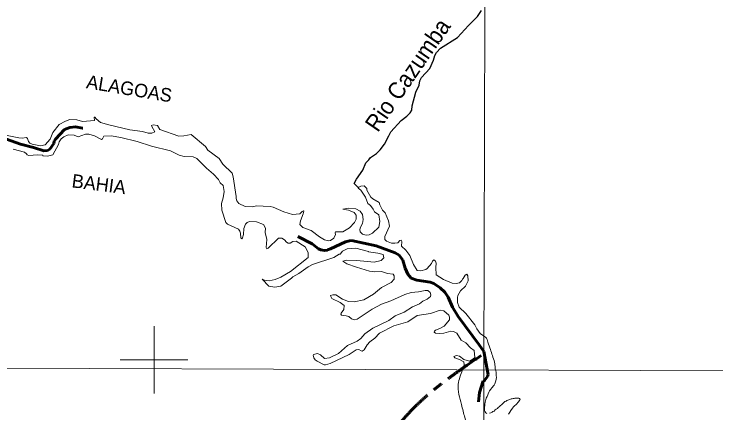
# Model space of a CAD drawing. Extents: x 553962 to 842807, y 8883888 to 9032388.
# Drawn here: x 595852 to 616641, y 8948428 to 8960248 of the extents above; entities that cross this region are included whole.
import ezdxf
from ezdxf.enums import TextEntityAlignment as Align

# ---------------------------------------------------------------- set-up
doc = ezdxf.new("R2010")
doc.units = 0
doc.header["$LTSCALE"] = 200
doc.linetypes.add('LONG_DASH_SHORT_DASH', pattern=[9.9, 6, -1.2, 1.5, -1.2])
for name, color, linetype, lineweight in [('1', 7, 'Continuous', 13), ('2', 7, 'Continuous', 13), ('24', 7, 'Continuous', 25), ('25', 7, 'Continuous', 13), ('7', 7, 'LONG_DASH_SHORT_DASH', 60), ('9', 7, 'Continuous', 90)]:
    doc.layers.add(name, color=color, linetype=linetype, lineweight=lineweight)
doc.layers.add('42', color=7, linetype='Continuous')
doc.layers.add('49', color=7, linetype='Continuous')

msp = doc.modelspace()

# ---------------------------------------------------------------- linework, layer by layer
at = {"layer": '1'}
msp.add_line((565315.3, 8949866.8), (791497.7, 8949052.2), dxfattribs=at)
msp.add_lwpolyline([(609971.9, 9023551.8), (609764.7, 8949706.7), (609734.2, 8939404.4)], dxfattribs=at)
at = {"layer": '2'}
for p, q in [((600000, 8949000), (600000, 8951000)), ((599000, 8950000), (601000, 8950000))]:
    msp.add_line(p, q, dxfattribs=at)
at = {"layer": '24'}
for points in [[(606950.7, 8956641.4), (607010.7, 8956757.8), (607320.7, 8957095.6), (607486.4, 8957220.9), (607586.3, 8957325.3), (607630.8, 8957401.7), (607645.7, 8957526.8), (607756.7, 8957933.8), (607847.4, 8958140.8), (607868.9, 8958272.7), (607915.5, 8958363.8), (608166.1, 8958629.3), (608279.8, 8958879.3), (608317, 8959022.3), (608365.8, 8959111.5), (608484.8, 8959236.8), (608990.2, 8959553.2), (609306.9, 8959910.2), (609576.6, 8960175.8), (609697.7, 8960350)], [(606039.3, 8955103.8), (605929.6, 8955224.5), (605999.4, 8955353.7), (606180, 8955619.3), (606269.2, 8955840.2), (606360.2, 8955926.9), (606411.5, 8955999.5), (606589.9, 8956112.1), (606699.8, 8956226.1), (606821.6, 8956390.6), (606950.7, 8956641.4)]]:
    msp.add_lwpolyline(points, dxfattribs=at)
at = {"layer": '25'}
for points in [[(604895.8, 8953649.4), (604648, 8953830.8), (604402.7, 8953921.2), (604313.5, 8954010.1), (604331.8, 8954124.8), (604416, 8954332.4), (604432.7, 8954411.5), (604424.9, 8954413.6), (604386.7, 8954398.7), (604315.2, 8954330), (604098.3, 8954307.6), (603837.5, 8954388.2), (603522.6, 8954529.5), (603434.3, 8954545.5), (603019.3, 8954562.1), (602920.8, 8954535.9), (602695.5, 8954541), (602512.3, 8954636.9), (602447.2, 8954715.8), (602427.7, 8954781.3), (602434.1, 8954838.6), (602343.7, 8955420.5), (602307.6, 8955528.7), (602034.6, 8955801.4), (601924, 8955971.4), (601588.5, 8956218.1), (601523.3, 8956327.4), (601101.6, 8956673.9), (600881.9, 8956635.9), (600732.9, 8956633.6), (600171.5, 8956830.7), (600105.7, 8956947.1), (599975.9, 8956965.8), (599923.2, 8956948.3), (599930.5, 8956912), (600022.6, 8956753.4), (599933.1, 8956722.5), (599825.2, 8956722.6), (599652.7, 8956767.8), (599276.6, 8956821.3), (598658.4, 8956963), (598417.2, 8957037), (598286.2, 8957141.3), (598243.2, 8957190.3), (598226.2, 8957190.3), (598238.1, 8957092.3), (597879.3, 8957064.6), (597707.1, 8957116.2), (597507.8, 8957122.3), (597374.1, 8957077.1), (597186.1, 8956972.4), (597004.9, 8956736.8), (596919, 8956537.3), (596774.8, 8956375.5), (596632.8, 8956343.6), (596391.2, 8956391.8), (596318.4, 8956424.7), (596280.9, 8956471.9), (596249.4, 8956564), (596220.4, 8956588.7), (596094.6, 8956570.7), (595996.6, 8956575.1), (595390.8, 8956696.7)], [(597003.9, 8956073.5), (597167.4, 8956377.6), (597189.2, 8956464.2), (597246.3, 8956548.8), (597323.6, 8956610.2), (597458.5, 8956666.4), (597633.6, 8956656.2), (597747.2, 8956610.1), (597972.1, 8956689.8), (598064.1, 8956689.8), (598239.7, 8956635), (598443.1, 8956534.1), (598468, 8956546.2), (598513.2, 8956629.3), (598729.6, 8956640.7), (599018.9, 8956591.1), (599495.2, 8956473.1), (599918.7, 8956332), (600484.8, 8956190.4), (600746.5, 8956064.1), (600895.5, 8956031), (601154.5, 8956013.6), (601268.1, 8955965.7), (601556.7, 8955677.2), (601755.9, 8955508), (601906.3, 8955346.6), (601953.1, 8955243.3), (602040.9, 8955167.5), (602075.2, 8954992.2), (602048.3, 8954806.2), (601997.4, 8954631), (602004.3, 8954436.4), (602125.1, 8954076), (602178.8, 8954026.5), (602495.4, 8953875), (602540.8, 8953812.8), (602559.9, 8953751), (602571, 8953609), (602585, 8953593.4), (602602.1, 8953591.9), (602614.5, 8953612.1), (602644, 8953712.8), (602654.8, 8953889.2), (602707.2, 8954022.7), (602755.2, 8954075.4), (602826.2, 8954100.6), (603037.5, 8954088.3), (603242.6, 8954010), (603302.4, 8953902.3), (603291.6, 8953774.8), (603334.3, 8953568.7), (603320.8, 8953334.8), (603337.9, 8953292.8), (603376.7, 8953311.5), (603681.8, 8953605.2), (603783.3, 8953607.1), (603860.4, 8953553.3), (603916.9, 8953484.5), (603968.4, 8953462.4), (604033.7, 8953462.8), (604105.8, 8953505.2), (604208, 8953515.8), (604469.3, 8953354.2), (604566.2, 8953179.1), (604565.7, 8953033.2)], [(595827.2, 8956241.5), (596157.4, 8956151.4), (596224.2, 8956103.8), (596238.8, 8956075.3), (596285.2, 8956053), (596551.6, 8956080.4), (596701.6, 8956061.6), (596708.8, 8956044.6), (596839, 8956031.7), (597003.9, 8956073.5)], [(609755.4, 8950712.2), (609661.1, 8950783.5), (609561, 8950917.9), (609502.2, 8951042.1), (609232.8, 8951376.9), (609037.8, 8951563.3), (608987.2, 8951699.7), (608983.5, 8951846.5), (608997.5, 8951911.8), (609071.5, 8952043.1), (609222.8, 8952181.3), (609297.8, 8952340.2), (609292, 8952494.6), (609262.3, 8952545.1), (609208.4, 8952508.9), (609150.1, 8952407.8), (609137, 8952393.4), (609112.2, 8952354.9), (609043.5, 8952286.2), (608950.9, 8952265), (608829.5, 8952275.2), (608570.6, 8952384.4), (608354.7, 8952517.4), (608341.8, 8952734.8), (608352.3, 8952862.7), (608331.7, 8952926.3), (608281.3, 8952961.5), (608241.6, 8952927.5), (608214.1, 8952858.4), (608092.3, 8952708.4), (608046.9, 8952676.2), (607900.7, 8952638.1), (607791.6, 8952649), (607678.7, 8952823.7), (607576.2, 8953096.8), (607460.3, 8953252.1), (607330.5, 8953367), (607335.3, 8953510.5), (607319.8, 8953546.9), (607315.4, 8953548.9), (607278.7, 8953534.6), (607216.5, 8953473.1), (607127, 8953454.3), (607030.5, 8953457.3), (606882.1, 8953514.2), (606832.1, 8953564.1), (606835, 8953655.9), (606976.1, 8953957.7), (606939.6, 8954118.5), (606839.8, 8954356.2), (606764, 8954436.8), (606681.6, 8954591.6), (606663.8, 8954666.8), (606474.6, 8954769), (606419, 8954817.7), (606301.8, 8955025.5), (606297.6, 8955076.7), (606224.7, 8955160), (606120.8, 8955143.2), (606065.2, 8955120.1), (606045.1, 8955091.1), (606126.8, 8955027.9), (606264.5, 8954818.1), (606327.6, 8954629.3), (606412.6, 8954571)], [(606412.6, 8954571), (606492.4, 8954462.3), (606527.5, 8954387.4), (606659.3, 8954296.9), (606686, 8954102.5), (606651.8, 8953936.7), (606463.9, 8953759.9), (606370.3, 8953707.3), (606285.1, 8953700.2), (606172.6, 8953730.1), (606105.6, 8953789.7), (606098, 8953860.6), (606114.5, 8953932), (606175.8, 8954045.5), (606193.7, 8954164.2), (606175.7, 8954305.4), (606098.8, 8954404.1), (605973.2, 8954477.1), (605744.8, 8954495.8), (605598.2, 8954469.8), (605590.6, 8954462.3), (605753.2, 8954432.8), (605930.1, 8954372.2), (605986.4, 8954284.2), (605983.7, 8954165.7), (605933.2, 8954074.1), (605787.4, 8953917.3), (605593.6, 8953791), (605376.4, 8953790.1), (605366.2, 8953765.9), (605368.2, 8953714.1), (605319.2, 8953604.5), (605221.1, 8953536.7), (605160.9, 8953526.6), (605051.4, 8953560.8), (604895.8, 8953649.4)], [(604565.7, 8953033.2), (604039.8, 8952623.7), (603751, 8952453.4), (603581, 8952379.4), (603408.9, 8952341.9), (603268.4, 8952362.5), (603203, 8952391.3), (603399.1, 8952188.3), (603575.4, 8952157.8), (603757.4, 8952182.5), (604071.5, 8952424.1), (604106.4, 8952466.2), (604288.1, 8952555.8), (604561.1, 8952755.6), (604691.9, 8952825.4), (605325.8, 8953035.4), (605484, 8953128.6), (605511, 8953128.4), (605579.5, 8953221.7), (605719.6, 8953290.4), (605976.2, 8953310), (606348.4, 8953209.8), (606349.1, 8953199.3), (606627.5, 8953166), (606782.2, 8953118.9), (606803.1, 8953027.3), (606720.6, 8952947.4), (606519.6, 8952891.6), (606003.2, 8952941.1)], [(606003.2, 8952941.1), (605703.8, 8952954.5), (605588.1, 8952922.2), (605703.8, 8952849.4), (605995.3, 8952749.3), (606381.6, 8952634.1), (606534.5, 8952611), (606739.1, 8952617.5), (606911.6, 8952561.5), (607081, 8952539.2), (607113.4, 8952492.8), (607113.5, 8952391.1), (607023.8, 8952292), (606734.5, 8952146.5), (606495.7, 8951946), (606213.2, 8951778.7), (605929, 8951719.6), (605757, 8951735), (605578.7, 8951796.6), (605382.1, 8951930.4), (605288.8, 8951932.5), (605226.8, 8951908.2), (605232.2, 8951881.3), (605267.2, 8951822), (605514.5, 8951699.4), (605627.5, 8951614.5), (605620, 8951495.8), (605536.3, 8951386.5), (605528.7, 8951351.7), (605555.2, 8951329.8), (605690.4, 8951305.3), (605763.9, 8951283), (605848.8, 8951216.1), (605942.1, 8951185.6), (606018, 8951204.4), (606463.2, 8951500.4), (606738.6, 8951647.1), (607011.1, 8951745.5), (607430.1, 8951933.6), (607613.6, 8951999.1), (607833.1, 8952016.1), (608030.1, 8952056.4), (608109.9, 8952056.6), (608176.9, 8951998), (608199.3, 8951925.6), (608189.8, 8951877.6), (608090.2, 8951799.8), (607960.9, 8951735.6), (607862.5, 8951666.2), (607653, 8951570.5), (607410.8, 8951418.3), (607144.4, 8951302.6), (606950.8, 8951166.6), (606482.1, 8950942.3), (606242.9, 8950775.2), (606123, 8950635.5), (606012.1, 8950556.7), (605725, 8950424.5), (605463.8, 8950193.5), (605190.6, 8950065.5), (605051.5, 8950037.1), (604931.9, 8950147.3), (604842.4, 8950186), (604720.3, 8950162.6), (604710.1, 8950138.4)], [(604710.1, 8950138.4), (604726.6, 8950056.6), (604775, 8950000.1), (604833.2, 8949967.4), (605034.8, 8949852), (605074.3, 8949852.1), (605210.6, 8949895.6), (605776.5, 8950159.4), (605984.7, 8950300.3), (606066, 8950310.7), (606133.6, 8950266.2), (606157.8, 8950260.8), (606219.7, 8950297.6), (606309.2, 8950444.5), (606386.8, 8950535.4), (606539, 8950640.6), (606679, 8950789), (607103.1, 8951009.8), (607511.4, 8951127.6), (607793.4, 8951318.1), (608189.8, 8951370), (608470.1, 8951476.1), (608576.2, 8951452.3), (608726.2, 8951326.4), (608749.8, 8951266.5), (608747.2, 8951186.9), (608590.8, 8950999.1), (608464.4, 8950928.1), (608333.9, 8950879.5), (608305.4, 8950852.7), (608293.4, 8950819), (608336.8, 8950788.8), (608450, 8950780.2), (608584.4, 8950796.9), (608792.8, 8950853.3), (608865.7, 8950839.8)], [(608865.7, 8950839.8), (608961.3, 8950792.2), (609092.6, 8950589), (609228.6, 8950508.5), (609370.6, 8950354.8), (609479, 8950274.1), (609498.7, 8950068.9), (609441.2, 8950017.2), (609336.6, 8949965), (609169.4, 8950008.4), (609042.6, 8950111.6), (608957.7, 8950128.6), (608874.2, 8950101.3), (608908.7, 8950059.5), (609044.9, 8950008.9), (609169.7, 8949947.6), (609179.8, 8949852.8), (609137, 8949702.7)], [(609792.6, 8948650.3), (609799.1, 8948692.7), (609802.3, 8948751.2), (609825.2, 8948822.9), (609838.2, 8948868.4), (609861, 8948914), (609887.1, 8948962.8), (609893.6, 8948992.1), (609916.4, 8949044.2), (609935.9, 8949083.3), (609968.5, 8949132.1), (610001.1, 8949167.9), (610023.9, 8949190.7), (610040.2, 8949220), (610069.5, 8949252.6), (610095.5, 8949294.9), (610115.1, 8949347), (610121.6, 8949382.8), (610134.6, 8949428.4), (610141.1, 8949473.9), (610130.7, 8949532.9), (610130.9, 8949558), (610131.1, 8949578), (610131.3, 8949608.1), (610129, 8949638.1), (610124.3, 8949673.2), (610117, 8949693.3), (610108.9, 8949704.2)], [(610493.9, 8948389.1), (610533.4, 8948456.2), (610564.5, 8948504.9), (610611, 8948567), (610646.5, 8948613.2), (610686.8, 8948650.5), (610711.9, 8948670.4), (610749.7, 8948705.2), (610767.4, 8948727.6), (610787.7, 8948760), (610807.8, 8948782.4), (610838.2, 8948827.3), (610825.9, 8948859.9), (610803.5, 8948870.1), (610771, 8948870.3), (610741, 8948868), (610720.9, 8948865.6), (610683.4, 8948863.3), (610663.3, 8948858.5), (610630.8, 8948853.7), (610600.7, 8948848.9), (610573.2, 8948846.6), (610540.6, 8948826.7), (610505.4, 8948814.5), (610475.3, 8948802.1), (610447.8, 8948794.8), (610427.6, 8948779.9), (610392.5, 8948762.6), (610372.4, 8948747.7), (610330.1, 8948712.2), (610330.1, 8948712.2), (610297.5, 8948676.4), (610297.5, 8948676.4), (610248.6, 8948637.3), (610219.3, 8948611.3), (610219.3, 8948611.3), (610193.3, 8948585.2), (610173.7, 8948562.4), (610128.1, 8948542.9), (610102.1, 8948520.1), (610076, 8948484.3), (610033.6, 8948471.3), (610010.8, 8948448.5), (609975, 8948429), (609932.7, 8948422.5)], [(609854.5, 8948416), (609825.2, 8948432.2), (609808.9, 8948458.3), (609808.9, 8948458.3), (609789.3, 8948500.6), (609782.8, 8948533.1), (609789.3, 8948588.5), (609792.6, 8948650.3)]]:
    msp.add_lwpolyline(points, dxfattribs=at)
for points in [[(610108.9, 8949704.2), (610092.8, 8949844.8), (610081.3, 8949930.9), (610018.2, 8950125.9), (609960.9, 8950309.5), (609886.3, 8950521.8), (609817.5, 8950670.9), (609755.4, 8950712.2)], [(609137, 8949702.7), (609010, 8949279.3), (609102.4, 8948678.5), (609204.1, 8948290.3), (609407.4, 8947735.7), (609657, 8947365.9), (609757.5, 8947308.3)]]:
    msp.add_spline(points, degree=3, dxfattribs=at)
at = {"layer": '7'}
for points in [[(595624.1, 8956539.8), (596038.9, 8956395.1), (596423.7, 8956293.5), (596735, 8956198.4), (596838.5, 8956200.5), (596916.4, 8956245.8), (597028.8, 8956414.3), (597044.2, 8956483.7), (597078.6, 8956544), (597342.3, 8956831.6), (597500, 8956885.7), (597673.4, 8956903.1), (597880.7, 8956866.4), (597885, 8956866.3)], [(604260.6, 8953658.9), (604677.1, 8953437.9), (604865.4, 8953293), (604936.7, 8953262.7), (605049.2, 8953243.2), (605133.2, 8953249.7), (605140.2, 8953264.9), (605226.7, 8953286.6), (605667.4, 8953494), (605788.2, 8953530.6), (605849.3, 8953532.9), (606579.7, 8953379.4), (607141.7, 8953171.8), (607262.6, 8953100.6), (607368.8, 8952953.3), (607440, 8952718.2), (607513.5, 8952540.9), (607615, 8952426.2), (607782.6, 8952361), (608175.1, 8952307.1), (608287.5, 8952268.2), (608473.6, 8952138.4), (608607.4, 8952004.5), (608709, 8951855.3), (608834.6, 8951559), (609001.1, 8951288.7), (609632.1, 8950450.2), (609766.1, 8950251.3)], [(609766.1, 8950251.3), (609892.1, 8949571.8), (609876.7, 8949511.8), (609848.8, 8949469.3), (609818.6, 8949432), (609785.7, 8949389.6), (609763.6, 8949371.8)], [(609608.9, 8948758.3), (609638.2, 8949029.6), (609745.9, 8949377.2)]]:
    msp.add_lwpolyline(points, dxfattribs=at)
msp.add_spline([(609688.1, 8950131.7), (607584.3, 8948466.4), (606301.7, 8946741.8), (602418.3, 8940294.4)], degree=3, dxfattribs=at)
at = {"layer": '9'}
msp.add_spline([(592698.5, 8977198.4), (599903.5, 8973292.7), (608459.2, 8968138.2), (612674.8, 8965332.6), (616842, 8962096.4), (620005, 8958671.2), (621134, 8957974.7), (621473.4, 8956805.3), (621586.2, 8956597.5)], degree=3, dxfattribs=at)

# ---------------------------------------------------------------- texts
at = {"layer": '42'}
for s, rotation, p in [('ALAGOAS', 350.452, (599232.2, 8957841.5)), ('BAHIA', 352.646, (598339.8, 8955012.7))]:
    msp.add_text(s, height=400, rotation=rotation, dxfattribs=at).set_placement(p, align=Align.CENTER)
at = {"layer": '49', "width": 0.95}
msp.add_text('Rio Cazumba', height=500, rotation=55.429, dxfattribs=at).set_placement((607716.8, 8958303), align=Align.CENTER)

doc.saveas('drawing.dxf')
